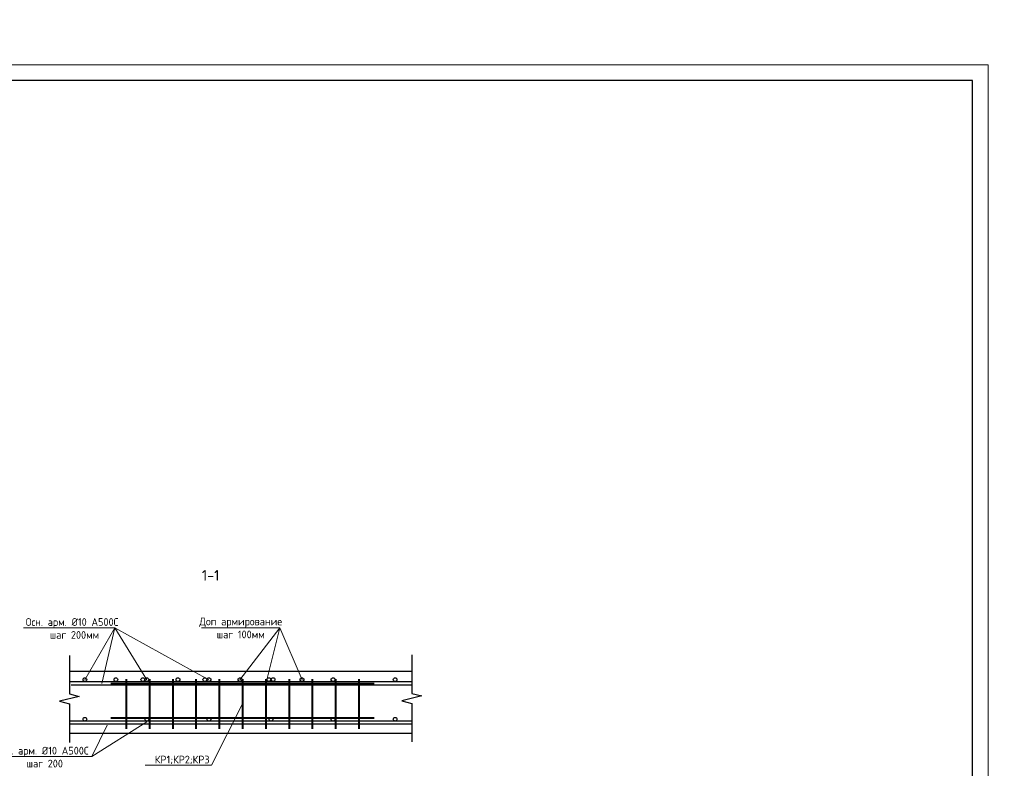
# Model space of a CAD drawing. Header units: millimetres. Extents: x -42044588 to 856694, y -806701 to 941911.
# Tile 508 of 656: x 246621 to 278368, y -384062 to -359939. Entities that reach past the tile are written whole.
import ezdxf
from ezdxf import colors
from ezdxf.entities.mleader import LeaderData, LeaderLine
from ezdxf.math import Vec2, Vec3

# ---------------------------------------------------------------- set-up
doc = ezdxf.new("R2010")
doc.units = ezdxf.units.MM
doc.layers.add('0 @ 100', color=7, linetype='Continuous')
doc.layers.add('ТОЛСТЫЕ_ОСНОВНЫЕ', color=6, linetype='Continuous')
for name, color, linetype, lineweight in [('Арматура', 152, 'Continuous', 40), ('Армирование', 3, 'Continuous', 40), ('Перекрытие ж_бетон', 1, 'Continuous', 30), ('подоснова', 151, 'Continuous', 5), ('поз.', 2, 'Continuous', 25), ('размер', 1, 'Continuous', 25), ('ТОНКИЕ', 7, 'Continuous', 9)]:
    doc.layers.add(name, color=color, linetype=linetype, lineweight=lineweight)
doc.styles.add('GOST-2.304_Type-B', font='GOST_Common.ttf')
doc.styles.add('ГОСТ', font='GOST_Common.ttf')
doc.styles.add('ГОСТ 2.304', font='GOST_Common.ttf')

# ---------------------------------------------------------------- blocks, each defined once
blk = doc.blocks.new('кр2 фасад')
at = {"layer": 'Армирование', "ltscale": 0.3}
for p, q in [((296632, 23011), (305132, 23011)), ((297132, 23151), (297132, 21551)), ((297882, 23151), (297882, 21551)), ((298632, 23151), (298632, 21551)), ((299382, 23151), (299382, 21551)), ((300132, 23151), (300132, 21551)), ((300882, 23151), (300882, 21551)), ((301632, 23151), (301632, 21551)), ((302382, 23151), (302382, 21551)), ((303132, 23151), (303132, 21551)), ((303882, 23151), (303882, 21551)), ((304632, 23151), (304632, 21551)), ((296632, 21900), (305132, 21900))]:
    blk.add_line(p, q, dxfattribs=at)
blk = doc.blocks.new('_None')
blk = doc.blocks.new('*U6686')
at = {"layer": 'ТОЛСТЫЕ_ОСНОВНЫЕ', "color": 6}
blk.add_lwpolyline([(20, 5), (886, 5), (886, 415), (20, 415)], close=True, dxfattribs=at)
at = {"layer": 'ТОНКИЕ'}
blk.add_lwpolyline([(0, 0), (891, 0), (891, 420), (0, 420)], close=True, dxfattribs=at)

msp = doc.modelspace()

# ---------------------------------------------------------------- linework, layer by layer
at = {"color": 252, "linetype": 'Continuous', "lineweight": 30, "true_color": 0x939598}
for centre in [(248723.815, -381205.75), (249723.815, -381205.75), (250589.718, -381205.75), (250723.815, -381205.75), (251723.815, -381205.75), (252589.718, -381205.75), (252723.815, -381205.75), (253723.815, -381205.75), (254656.044, -381203.678), (254790.141, -381203.678), (255723.815, -381205.75), (256723.815, -381205.75), (258723.815, -381205.75), (248723.815, -382481.75), (250723.815, -382481.75), (252723.815, -382481.75), (254723.815, -382481.75), (256723.815, -382481.75), (258723.815, -382481.75)]:
    msp.add_circle(centre, 60, dxfattribs=at)
at = {"layer": 'Арматура', "color": 2, "lineweight": 0}
for p, q in [((249689.524, -379539.341), (246745.957, -379539.341)), ((249689.524, -379539.341), (248723.815, -381205.75)), ((249689.524, -379539.341), (249265.09, -381333.961)), ((252723.815, -381205.75), (249689.524, -379539.341)), ((250723.815, -381205.75), (249689.524, -379539.341)), ((255010.581, -379539.341), (252484.114, -379539.341)), ((255010.581, -379539.341), (253723.815, -381205.75)), ((255010.581, -379539.341), (254589.718, -381205.75)), ((255723.815, -381205.75), (255010.581, -379539.341)), ((250723.815, -382560.75), (248944.746, -383684.992)), ((248944.746, -383684.992), (249445.09, -382673.961)), ((248944.746, -383684.992), (245787.562, -383684.992))]:
    msp.add_line(p, q, dxfattribs=at)
at = {"layer": 'Перекрытие ж_бетон', "color": 7, "linetype": 'Continuous', "lineweight": 30}
for p, q in [((259262.522, -380940.75), (248223.815, -380940.75)), ((259262.522, -382940.75), (248223.815, -382940.75))]:
    msp.add_line(p, q, dxfattribs=at)
at = {"layer": 'Перекрытие ж_бетон', "color": 252, "linetype": 'Continuous', "lineweight": 30, "true_color": 0x939598}
for p, q in [((259262.522, -381280.75), (248223.815, -381280.75)), ((259262.522, -381379.66), (248284.815, -381379.66)), ((259262.522, -382541.75), (248223.815, -382541.75)), ((259262.522, -382640.66), (248223.815, -382640.66)), ((259262.522, -382640.66), (248284.815, -382640.66))]:
    msp.add_line(p, q, dxfattribs=at)
at = {"layer": 'поз.', "linetype": 'Continuous'}
for points in [[(248223.815, -380421.643), (248223.815, -381663.643), (248543.815, -381743.643), (247903.815, -381903.643), (248223.815, -381983.643), (248223.815, -383225.644)], [(259262.522, -380408.423), (259262.522, -381650.423)], [(259262.522, -381650.423), (259582.522, -381730.423), (258942.522, -381890.423)], [(258942.522, -381890.423), (259262.522, -381970.423), (259262.522, -383212.423)]]:
    msp.add_lwpolyline(points, dxfattribs=at)

# ---------------------------------------------------------------- block references
at = {"xscale": 100, "yscale": 100, "zscale": 100}
msp.add_blockref('*U6686', (188743.705, -403393.631), dxfattribs=at)
at = {"color": 252, "true_color": 0x939598}
msp.add_blockref('кр2 фасад', (-47077.697, -404338.723), dxfattribs=at)

# ---------------------------------------------------------------- texts
at = {"layer": '0 @ 100', "char_height": 300, "width": 18500, "attachment_point": 1, "style": 'ГОСТ'}
for s, insert in [('\\pi-900,l900,t900;{\\C7;1.^IАрмирование монолитной плиты  состоит из основного армирования ∅10 А500С с шагом  200х200мм  в нижней зоне, основного армирования ∅10 А500С с шагом  200х200мм  в  верхней зоне и дополнительного армирования, указанного на схемах армирования.\\P2.^IАрмирование плиты предусмотрено отдельными  стержнями заводской длины по осям Х и Y. При недостатке заводской длины стержней для армирования плиты, стыки стержней осуществлять внахлестку без  сварки. Стыки арматуры внахлестку должны располагаться вразбежку (через шаг). См. деталь стыковки арматуры.\\P3.^IВерхнюю и нижнюю арматуру вязать вязальной проволокой через пересечение.  Стержни основной и дополнительной арматуры укладывать в соответствии с сечениями .\\P4.^IПо периметру плиты и у отверстий  у концов основной арматуры устанавливать П-образные элементы Ск1.\\P5.^IПозиции со знаком "*" укладываются с шагом 100 мм\\P6.^IДля фиксации в проектном положении стержней верхней сетки устанавливать фиксаторы Ф1 с шагом 600х600мм.\\P7.^IДиаметр оправки стержня при d<20мм - 5d, при d≥20мм - 8d\\P8.^IКаркасы поперечного армирования устанавливаются до начала устройство верхней сетки армирования.\\P9.^IОбрамления отверстий см. лист 8. В местах расположения отверстий осуществить прерывания основной и дополнительной сеток арматуры. Отверстия обрамляются двумя стержнями арматуры. Отверстия обрамляются двумя стержнями арматуры  см. узел обрамления отверстий лист 8, расход стали на обрамление учтен на листе 35.\\P10.^IПроемы размерами до 300х300 допускается выполнять по месту методом алмазного бурения.}', (162119.939, -338419.47)), ('\\pi-900,l900,t900;{\\C7;1.^IАрмирование монолитной плиты  состоит из основного армирования ∅10 А500С с шагом  200х200мм  в нижней зоне, основного армирования ∅10 А500С с шагом  200х200мм  в  верхней зоне и дополнительного армирования, указанного на схемах армирования.\\P2.^IАрмирование плиты предусмотрено отдельными  стержнями заводской длины по осям Х и Y. При недостатке заводской длины стержней для армирования плиты, стыки стержней осуществлять внахлестку без  сварки. Стыки арматуры внахлестку должны располагаться вразбежку (через шаг). См. деталь стыковки арматуры.\\P3.^IВерхнюю и нижнюю арматуру вязать вязальной проволокой через пересечение.  Стержни основной и дополнительной арматуры укладывать в соответствии с сечениями .\\P4.^IПо периметру плиты и у отверстий  у концов основной арматуры устанавливать П-образные элементы Ск1.\\P5.^IПозиции со знаком "*" укладываются с шагом 100 мм\\P6.^IДля фиксации в проектном положении стержней верхней сетки устанавливать фиксаторы Ф1 с шагом 600х600мм.\\P7.^IДиаметр оправки стержня при d<20мм - 5d, при d≥20мм - 8d\\P8.^IКаркасы поперечного армирования устанавливаются до начала устройство верхней сетки армирования.\\P9.^IОбрамления отверстий см. лист 8. В местах расположения отверстий осуществить прерывания основной и дополнительной сеток арматуры. Отверстия обрамляются двумя стержнями арматуры. Отверстия обрамляются двумя стержнями арматуры  см. узел обрамления отверстий лист 8, расход стали на обрамление учтен на листе 35.\\P10.^IПроемы размерами до 300х300 допускается выполнять по месту методом алмазного бурения}', (64408.272, -339572.105)), ('\\pi-900,l900,t900;{\\C7;1.^IАрмирование монолитной плиты  состоит из основного армирования ∅10 А500С с шагом  200х200мм  в нижней зоне, основного армирования ∅10 А500С с шагом  200х200мм  в  верхней зоне и дополнительного армирования, указанного на схемах армирования.\\P2.^IАрмирование плиты предусмотрено отдельными  стержнями заводской длины по осям Х и Y. При недостатке заводской длины стержней для армирования плиты, стыки стержней осуществлять внахлестку без  сварки. Стыки арматуры внахлестку должны располагаться вразбежку (через шаг). См. деталь стыковки арматуры.\\P3.^IВерхнюю и нижнюю арматуру вязать вязальной проволокой через пересечение.  Стержни основной и дополнительной арматуры укладывать в соответствии с сечениями .\\P4.^IПо периметру плиты и у отверстий  у концов основной арматуры устанавливать П-образные элементы Ск1.\\P5.^IПозиции со знаком "*" укладываются с шагом 100 мм\\P6.^IДля фиксации в проектном положении стержней верхней сетки устанавливать фиксаторы Ф1 с шагом 600х600мм.\\P7.^IДиаметр оправки стержня при d<20мм - 5d, при d≥20мм - 8d\\P8.^IКаркасы поперечного армирования устанавливаются до начала устройство верхней сетки армирования.\\P9.^IВ местах расположения отверстий осуществить прерывания основной и дополнительной сеток арматуры. Отверстия обрамляются двумя стержнями арматуры  см. узел обрамления отверстий лист 8, расход стали на обрамление учтен на листе 35.\\P10.^IПроемы размерами до 300х300 допускается выполнять по месту методом алмазного бурения.\\P11.^IЧертеж каркасов КР1, КР2, КР3 см лист 7}', (258598.666, -339486.17))]:
    msp.add_mtext(s, dxfattribs=dict(at, insert=insert))
at = {"layer": 'Арматура', "color": 2, "lineweight": 0, "char_height": 250, "width": 3270.99844, "attachment_point": 5, "style": 'ГОСТ 2.304'}
for s, insert in [(' \\PОсн. арм. %%C10 А500С\\P шаг 200мм', (248311.39, -379347.91)), ('Доп армирование шаг 100мм', (253747.348, -379539.341)), (' \\PОсн. арм. %%C10 А500С\\P шаг 200', (247352.994, -383493.561))]:
    msp.add_mtext(s, dxfattribs=dict(at, insert=insert))
at = {"layer": 'размер', "linetype": 'Continuous', "ltscale": 0.4, "insert": (252495.785, -377669.306), "char_height": 350, "width": 4197.95956, "attachment_point": 1, "style": 'ГОСТ'}
msp.add_mtext('1-1', dxfattribs=at)

# ---------------------------------------------------------------- leaders
at = {"layer": 'подоснова', "color": 2, "ltscale": 0.3}
ml = msp.add_multileader_mtext('Standard', dxfattribs=at)
ml.set_content('КР1;КР2;КР3', color=2, style='GOST-2.304_Type-B')
ml.set_leader_properties(color=256, linetype='ByLayer', lineweight=15)
ml.set_arrow_properties(name='NONE')
ml.build(insert=Vec2(0, 0))
ml.multileader.update_dxf_attribs({"text_left_attachment_type": 6, "text_right_attachment_type": 6, "dogleg_length": 0.1, "arrow_head_size": 36})
ctx = ml.context
ctx.base_point, ctx.char_height, ctx.arrow_head_size, ctx.landing_gap_size, ctx.plane_origin = Vec3(250920.406, -383955.701), 250, 36, 40, Vec3(243432.113, -362874.518)
ctx.left_attachment, ctx.right_attachment, ctx.text_align_type = 6, 6, 1
notes = []
notes.append((ctx, [(1, (1, 1, 0), (252800.606, -383955.701), (-1, 0), 0.2, [(0, [(253804.513, -381987.278)], 0, [])])]))
ctx.mtext.insert, ctx.mtext.alignment, ctx.mtext.flow_direction = Vec3(251860.406, -383655.701), 2, 5
for ctx, leaders in notes:
    for number, flags, end, landing, length, lines in leaders:
        leader = LeaderData()
        leader.index, (leader.has_last_leader_line, leader.has_dogleg_vector, leader.attachment_direction) = number, flags
        leader.last_leader_point, leader.dogleg_vector, leader.dogleg_length = Vec3(end), Vec3(landing), length
        for number, points, colour, breaks in lines:
            line = LeaderLine()
            line.index, line.vertices, line.color, line.breaks = number, Vec3.list(points), colors.encode_raw_color(colour), breaks
            leader.lines.append(line)
        ctx.leaders.append(leader)

doc.saveas('drawing.dxf')
